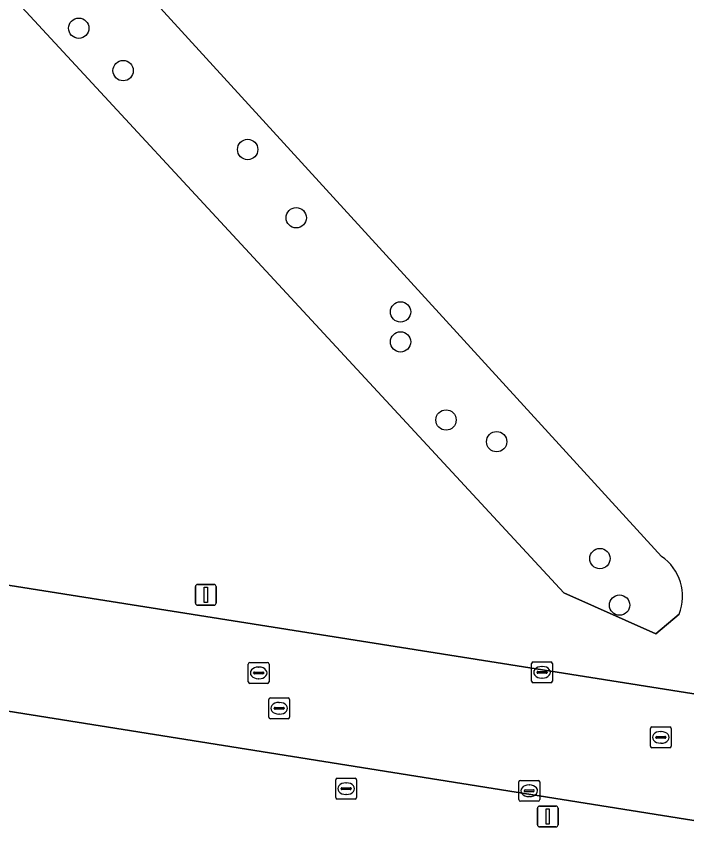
# Model space of a CAD drawing. Extents: x 154324 to 155744, y 382937 to 384188.
# Drawn here: x 155289.55 to 155321.78, y 383299.76 to 383338.97 of the extents above; entities that cross this region are included whole.
import ezdxf

# ---------------------------------------------------------------- set-up
doc = ezdxf.new("R2010")
doc.units = 0
for name, color, linetype in [('IMGEO_Boom', 7, 'Continuous'), ('IMGEO_Brandkraan', 7, 'Continuous'), ('IMGEO_Groenvoorziening', 7, 'Continuous'), ('IMGEO_Haag', 7, 'Continuous'), ('IMGEO_Kolk', 7, 'Continuous'), ('IMGEO_Lichtmast', 7, 'Continuous'), ('IMGEO_Rijbaan_lokaal_open', 7, 'Continuous'), ('IMGEO_Rioolput', 7, 'Continuous')]:
    doc.layers.add(name, color=color, linetype=linetype)

msp = doc.modelspace()

# ---------------------------------------------------------------- linework, layer by layer
at = {"layer": 'IMGEO_Boom'}
for centre in [(155292.55, 383338.401), (155294.686, 383336.364), (155300.671, 383332.576), (155303.006, 383329.296), (155308.022, 383324.775), (155308.022, 383323.334), (155310.208, 383319.583), (155312.641, 383318.54), (155317.608, 383312.926), (155318.552, 383310.69)]:
    msp.add_circle(centre, 0.489, dxfattribs=at)
at = {"layer": 'IMGEO_Brandkraan'}
for p, q in [((155304.905, 383301.447), (155304.905, 383302.299)), ((155304.98, 383302.373), (155305.832, 383302.373)), ((155305.393, 383302.153), (155305.418, 383302.153)), ((155305.906, 383302.299), (155305.906, 383301.447)), ((155305.164, 383301.867), (155305.164, 383301.879)), ((155305.602, 383301.83), (155305.204, 383301.83)), ((155305.207, 383301.916), (155305.605, 383301.916)), ((155305.648, 383301.879), (155305.648, 383301.867)), ((155305.832, 383301.373), (155304.98, 383301.373)), ((155305.416, 383301.593), (155305.391, 383301.593))]:
    msp.add_line(p, q, dxfattribs=at)
for points in [[(155304.905, 383301.447), (155304.905, 383302.299)], [(155304.98, 383302.373), (155305.832, 383302.373)], [(155305.906, 383302.299), (155305.906, 383301.447)], [(155305.832, 383301.373), (155304.98, 383301.373)]]:
    msp.add_lwpolyline(points, dxfattribs=at)
for centre, radius, start, end in [((155304.982, 383302.297), 0.0765, 91.552, 178.448), ((155304.982, 383302.297), 0.0765, 91.552, 178.448), ((155305.83, 383302.297), 0.0765, 1.552, 88.448), ((155305.83, 383302.297), 0.0765, 1.552, 88.448), ((155305.204, 383301.876), 0.0403, 85.8775, 175.7526), ((155305.201, 383301.866), 0.0366, 178.938, 274.7102), ((155305.605, 383301.873), 0.043, 264.8664, 352.4533), ((155305.609, 383301.878), 0.0386, 1.7309, 96.639), ((155304.982, 383301.449), 0.0765, 181.552, 268.448), ((155304.982, 383301.449), 0.0765, 181.552, 268.448), ((155305.83, 383301.449), 0.0765, 271.552, 358.448), ((155305.83, 383301.449), 0.0765, 271.552, 358.448)]:
    msp.add_arc(centre, radius, start, end, dxfattribs=at)
for centre, major_axis, ratio, start_param, end_param in [((155305.392, 383301.873), (-0.387, 0.002), 0.722429, 4.712389, 7.853982), ((155305.417, 383301.873), (-0.39, 0.002), 0.717154, 1.570796, 4.712389)]:
    msp.add_ellipse(centre, major_axis=major_axis, ratio=ratio, start_param=start_param, end_param=end_param, dxfattribs=at)
at = {"layer": 'IMGEO_Groenvoorziening'}
for points in [[(155320.57, 383313.033), (155292.06, 383344.214), (155281.265, 383354.821), (155276.682, 383353.6), (155315.868, 383311.273), (155320.292, 383309.308), (155321.419, 383310.26)], [(155321.419, 383310.26), (155320.292, 383309.308), (155315.868, 383311.273), (155276.682, 383353.6), (155281.265, 383354.821), (155292.06, 383344.214), (155320.57, 383313.033)], [(155217.123, 383323.047), (155361.674, 383300.167), (155364.691, 383299.846)], [(155341.319, 383297.286), (155214.765, 383317.447)]]:
    msp.add_lwpolyline(points, dxfattribs=at)
msp.add_arc((155319.243, 383311.11), 2.336, 338.6518, 55.3938, dxfattribs=at)
msp.add_arc((155319.243, 383311.11), 2.336, 338.6518, 55.3938, dxfattribs=at)
at = {"layer": 'IMGEO_Haag'}
msp.add_lwpolyline([(155320.57, 383313.033), (155292.06, 383344.214), (155281.265, 383354.821), (155276.682, 383353.6), (155315.868, 383311.273), (155320.292, 383309.308), (155321.419, 383310.26)], dxfattribs=at)
msp.add_arc((155319.243, 383311.11), 2.336, 338.6518, 55.3938, dxfattribs=at)
at = {"layer": 'IMGEO_Kolk'}
for p, q in [((155314.323, 383307.036), (155314.323, 383307.888)), ((155314.398, 383307.962), (155315.25, 383307.962)), ((155314.811, 383307.742), (155314.836, 383307.742)), ((155315.324, 383307.888), (155315.324, 383307.036)), ((155314.582, 383307.456), (155314.582, 383307.468)), ((155315.02, 383307.419), (155314.622, 383307.419)), ((155314.625, 383307.505), (155315.023, 383307.505)), ((155315.066, 383307.468), (155315.066, 383307.456)), ((155315.25, 383306.962), (155314.398, 383306.962)), ((155314.834, 383307.182), (155314.809, 383307.182)), ((155313.709, 383301.345), (155313.709, 383302.197)), ((155313.784, 383302.271), (155314.636, 383302.271)), ((155314.71, 383302.197), (155314.71, 383301.345)), ((155313.968, 383301.765), (155313.968, 383301.777)), ((155314.011, 383301.814), (155314.409, 383301.814)), ((155314.197, 383302.051), (155314.222, 383302.051)), ((155314.452, 383301.777), (155314.452, 383301.765)), ((155314.406, 383301.728), (155314.008, 383301.728)), ((155314.22, 383301.491), (155314.195, 383301.491)), ((155314.636, 383301.271), (155313.784, 383301.271))]:
    msp.add_line(p, q, dxfattribs=at)
for points in [[(155314.323, 383307.036), (155314.323, 383307.888)], [(155314.398, 383307.962), (155315.25, 383307.962)], [(155315.324, 383307.888), (155315.324, 383307.036)], [(155315.25, 383306.962), (155314.398, 383306.962)], [(155313.709, 383301.345), (155313.709, 383302.197)], [(155313.784, 383302.271), (155314.636, 383302.271)], [(155314.71, 383302.197), (155314.71, 383301.345)], [(155314.636, 383301.271), (155313.784, 383301.271)]]:
    msp.add_lwpolyline(points, dxfattribs=at)
for centre, radius, start, end in [((155314.4, 383307.886), 0.0765, 91.552, 178.448), ((155314.4, 383307.886), 0.0765, 91.552, 178.448), ((155315.248, 383307.886), 0.0765, 1.552, 88.448), ((155315.248, 383307.886), 0.0765, 1.552, 88.448), ((155314.622, 383307.465), 0.0403, 85.8775, 175.7526), ((155314.619, 383307.455), 0.0366, 178.938, 274.7102), ((155315.023, 383307.462), 0.043, 264.8664, 352.4533), ((155315.027, 383307.467), 0.0386, 1.7309, 96.639), ((155314.4, 383307.038), 0.0765, 181.552, 268.448), ((155314.4, 383307.038), 0.0765, 181.552, 268.448), ((155315.248, 383307.038), 0.0765, 271.552, 358.448), ((155315.248, 383307.038), 0.0765, 271.552, 358.448), ((155313.786, 383302.195), 0.0765, 91.552, 178.448), ((155313.786, 383302.195), 0.0765, 91.552, 178.448), ((155314.634, 383302.195), 0.0765, 1.552, 88.448), ((155314.634, 383302.195), 0.0765, 1.552, 88.448), ((155314.008, 383301.774), 0.0403, 85.8775, 175.7526), ((155314.005, 383301.764), 0.0366, 178.938, 274.7102), ((155314.409, 383301.771), 0.043, 264.8664, 352.4533), ((155314.413, 383301.776), 0.0386, 1.7309, 96.639), ((155313.786, 383301.347), 0.0765, 181.552, 268.448), ((155313.786, 383301.347), 0.0765, 181.552, 268.448), ((155314.634, 383301.347), 0.0765, 271.552, 358.448), ((155314.634, 383301.347), 0.0765, 271.552, 358.448)]:
    msp.add_arc(centre, radius, start, end, dxfattribs=at)
for centre, major_axis, ratio, start_param, end_param in [((155314.81, 383307.462), (-0.387, 0.002), 0.722429, 4.712389, 7.853982), ((155314.835, 383307.462), (-0.39, 0.002), 0.717154, 1.570796, 4.712389), ((155314.196, 383301.771), (-0.387, 0.002), 0.722429, 4.712389, 7.853982), ((155314.221, 383301.771), (-0.39, 0.002), 0.717154, 1.570796, 4.712389)]:
    msp.add_ellipse(centre, major_axis=major_axis, ratio=ratio, start_param=start_param, end_param=end_param, dxfattribs=at)
at = {"layer": 'IMGEO_Lichtmast'}
for p, q in [((155298.164, 383310.783), (155298.164, 383311.583)), ((155298.164, 383311.583), (155298.164, 383310.783)), ((155298.264, 383311.683), (155299.054, 383311.683)), ((155299.054, 383311.683), (155298.264, 383311.683)), ((155299.154, 383311.583), (155299.154, 383310.783)), ((155299.154, 383310.783), (155299.154, 383311.583)), ((155299.054, 383310.683), (155298.264, 383310.683)), ((155298.264, 383310.683), (155299.054, 383310.683)), ((155314.702, 383301.036), (155315.492, 383301.036)), ((155315.492, 383301.036), (155314.702, 383301.036)), ((155314.602, 383300.136), (155314.602, 383300.936)), ((155314.602, 383300.936), (155314.602, 383300.136)), ((155315.592, 383300.936), (155315.592, 383300.136)), ((155315.592, 383300.136), (155315.592, 383300.936)), ((155315.492, 383300.036), (155314.702, 383300.036)), ((155314.702, 383300.036), (155315.492, 383300.036))]:
    msp.add_line(p, q, dxfattribs=at)
for points in [[(155298.584, 383311.558), (155298.734, 383311.558), (155298.734, 383310.808), (155298.584, 383310.808), (155298.584, 383311.558)], [(155315.022, 383300.911), (155315.172, 383300.911), (155315.172, 383300.161), (155315.022, 383300.161), (155315.022, 383300.911)]]:
    msp.add_lwpolyline(points, dxfattribs=at)
for centre, start, end in [((155298.264, 383311.583), 90, 180), ((155298.264, 383311.583), 90, 180), ((155299.054, 383311.583), 0, 90), ((155299.054, 383311.583), 360, 90), ((155298.264, 383310.783), 180, 270), ((155298.264, 383310.783), 180, 270), ((155299.054, 383310.783), 270, 0), ((155299.054, 383310.783), 270, 0), ((155314.702, 383300.936), 90, 180), ((155314.702, 383300.936), 90, 180), ((155315.492, 383300.936), 0, 90), ((155315.492, 383300.936), 360, 90), ((155314.702, 383300.136), 180, 270), ((155314.702, 383300.136), 180, 270), ((155315.492, 383300.136), 270, 0), ((155315.492, 383300.136), 270, 0)]:
    msp.add_arc(centre, 0.1, start, end, dxfattribs=at)
at = {"layer": 'IMGEO_Rijbaan_lokaal_open'}
for points in [[(155364.691, 383299.846), (155361.674, 383300.167), (155217.123, 383323.047)], [(155214.765, 383317.447), (155341.319, 383297.286), (155360.296, 383294.263)]]:
    msp.add_lwpolyline(points, dxfattribs=at)
at = {"layer": 'IMGEO_Rioolput'}
for p, q in [((155300.701, 383307.006), (155300.701, 383307.858)), ((155300.776, 383307.932), (155301.628, 383307.932)), ((155301.189, 383307.712), (155301.214, 383307.712)), ((155301.702, 383307.858), (155301.702, 383307.006)), ((155300.96, 383307.426), (155300.96, 383307.438)), ((155301.398, 383307.389), (155301, 383307.389)), ((155301.003, 383307.475), (155301.401, 383307.475)), ((155301.444, 383307.438), (155301.444, 383307.426)), ((155301.628, 383306.932), (155300.776, 383306.932)), ((155301.212, 383307.152), (155301.187, 383307.152)), ((155301.687, 383305.308), (155301.687, 383306.16)), ((155301.762, 383306.234), (155302.614, 383306.234)), ((155302.688, 383306.16), (155302.688, 383305.308)), ((155301.946, 383305.728), (155301.946, 383305.74)), ((155302.384, 383305.691), (155301.986, 383305.691)), ((155301.989, 383305.777), (155302.387, 383305.777)), ((155302.175, 383306.014), (155302.2, 383306.014)), ((155302.43, 383305.74), (155302.43, 383305.728)), ((155302.198, 383305.454), (155302.173, 383305.454)), ((155302.614, 383305.234), (155301.762, 383305.234)), ((155320.034, 383303.911), (155320.034, 383304.763)), ((155320.109, 383304.837), (155320.961, 383304.837)), ((155320.522, 383304.617), (155320.547, 383304.617)), ((155321.035, 383304.763), (155321.035, 383303.911)), ((155320.293, 383304.331), (155320.293, 383304.343)), ((155320.731, 383304.294), (155320.333, 383304.294)), ((155320.336, 383304.38), (155320.734, 383304.38)), ((155320.777, 383304.343), (155320.777, 383304.331)), ((155320.961, 383303.837), (155320.109, 383303.837)), ((155320.545, 383304.057), (155320.52, 383304.057))]:
    msp.add_line(p, q, dxfattribs=at)
for points in [[(155300.701, 383307.006), (155300.701, 383307.858)], [(155300.776, 383307.932), (155301.628, 383307.932)], [(155301.702, 383307.858), (155301.702, 383307.006)], [(155301.628, 383306.932), (155300.776, 383306.932)], [(155301.687, 383305.308), (155301.687, 383306.16)], [(155301.762, 383306.234), (155302.614, 383306.234)], [(155302.688, 383306.16), (155302.688, 383305.308)], [(155302.614, 383305.234), (155301.762, 383305.234)], [(155320.034, 383303.911), (155320.034, 383304.763)], [(155320.109, 383304.837), (155320.961, 383304.837)], [(155321.035, 383304.763), (155321.035, 383303.911)], [(155320.961, 383303.837), (155320.109, 383303.837)]]:
    msp.add_lwpolyline(points, dxfattribs=at)
for centre, radius, start, end in [((155300.778, 383307.856), 0.0765, 91.552, 178.448), ((155300.778, 383307.856), 0.0765, 91.552, 178.448), ((155301.626, 383307.856), 0.0765, 1.552, 88.448), ((155301.626, 383307.856), 0.0765, 1.552, 88.448), ((155301, 383307.435), 0.0403, 85.8775, 175.7526), ((155300.997, 383307.425), 0.0366, 178.938, 274.7102), ((155301.401, 383307.432), 0.043, 264.8664, 352.4533), ((155301.405, 383307.437), 0.0386, 1.7309, 96.639), ((155300.778, 383307.008), 0.0765, 181.552, 268.448), ((155300.778, 383307.008), 0.0765, 181.552, 268.448), ((155301.626, 383307.008), 0.0765, 271.552, 358.448), ((155301.626, 383307.008), 0.0765, 271.552, 358.448), ((155301.764, 383306.158), 0.0765, 91.552, 178.448), ((155301.764, 383306.158), 0.0765, 91.552, 178.448), ((155302.612, 383306.158), 0.0765, 1.552, 88.448), ((155302.612, 383306.158), 0.0765, 1.552, 88.448), ((155301.986, 383305.737), 0.0403, 85.8775, 175.7526), ((155301.983, 383305.727), 0.0366, 178.938, 274.7102), ((155302.387, 383305.734), 0.043, 264.8664, 352.4533), ((155302.391, 383305.739), 0.0386, 1.7309, 96.639), ((155301.764, 383305.31), 0.0765, 181.552, 268.448), ((155301.764, 383305.31), 0.0765, 181.552, 268.448), ((155302.612, 383305.31), 0.0765, 271.552, 358.448), ((155302.612, 383305.31), 0.0765, 271.552, 358.448), ((155320.111, 383304.761), 0.0765, 91.552, 178.448), ((155320.111, 383304.761), 0.0765, 91.552, 178.448), ((155320.959, 383304.761), 0.0765, 1.552, 88.448), ((155320.959, 383304.761), 0.0765, 1.552, 88.448), ((155320.333, 383304.34), 0.0403, 85.8775, 175.7526), ((155320.33, 383304.33), 0.0366, 178.938, 274.7102), ((155320.734, 383304.337), 0.043, 264.8664, 352.4533), ((155320.738, 383304.342), 0.0386, 1.7309, 96.639), ((155320.111, 383303.913), 0.0765, 181.552, 268.448), ((155320.111, 383303.913), 0.0765, 181.552, 268.448), ((155320.959, 383303.913), 0.0765, 271.552, 358.448), ((155320.959, 383303.913), 0.0765, 271.552, 358.448)]:
    msp.add_arc(centre, radius, start, end, dxfattribs=at)
for centre, major_axis, ratio, start_param, end_param in [((155301.188, 383307.432), (-0.387, 0.002), 0.722429, 4.712389, 7.853982), ((155301.213, 383307.432), (-0.39, 0.002), 0.717154, 1.570796, 4.712389), ((155302.174, 383305.734), (-0.387, 0.002), 0.722429, 4.712389, 7.853982), ((155302.199, 383305.734), (-0.39, 0.002), 0.717154, 1.570796, 4.712389), ((155320.521, 383304.337), (-0.387, 0.002), 0.722429, 4.712389, 7.853982), ((155320.546, 383304.337), (-0.39, 0.002), 0.717154, 1.570796, 4.712389)]:
    msp.add_ellipse(centre, major_axis=major_axis, ratio=ratio, start_param=start_param, end_param=end_param, dxfattribs=at)

doc.saveas('drawing.dxf')
